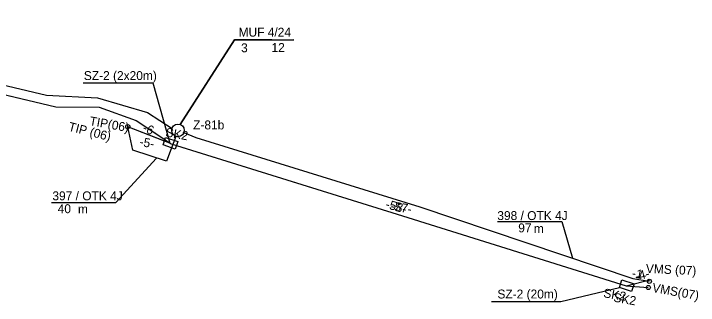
# Model space of a CAD drawing. Extents: x 6494530 to 6506885, y 5884901 to 5892312.
# Drawn here: x 6501710 to 6501792.4, y 5889262.4 to 5889297.6 of the extents above; entities that cross this region are included whole.
import ezdxf

# ---------------------------------------------------------------- set-up
doc = ezdxf.new("R2010")
doc.units = 0
for name, color, linetype in [('Domyślna', 7, 'Continuous'), ('Gminne - nazwy', 7, 'Continuous'), ('kabel do tablicy infor parking', 7, 'Continuous'), ('kabel OTK do tablicy VMS', 7, 'Continuous'), ('kabel W KANALIZACJI ISTN', 7, 'Continuous'), ('Krajowe - nazwy', 7, 'Continuous'), ('NOWY OPIS ZŁĄCZA', 7, 'Continuous'), ('opis kabla tablica VMS_OTK', 7, 'Continuous'), ('opis PS', 7, 'Continuous'), ('opis SZ-2', 7, 'Continuous'), ('Powiatowe - nazwy', 7, 'Continuous'), ('słup tablicy parkingowej', 7, 'Continuous'), ('Warstwa 59', 7, 'Continuous'), ('Wewnętrzne ZDMiKP - nazwy', 7, 'Continuous'), ('WOJEWÓDZKIE', 7, 'Continuous')]:
    doc.layers.add(name, color=color, linetype=linetype)

# ---------------------------------------------------------------- blocks, each defined once
blk = doc.blocks.new('POINT_DISPLAY')
at = {"layer": 'Domyślna'}
blk.add_line((0, 0), (0, 0), dxfattribs=at)
blk = doc.blocks.new('ELARMA_7')
at = {"layer": 'Warstwa 59'}
for radius in [0.125, 0.0625]:
    blk.add_circle((0, 0), radius, dxfattribs=at)
blk.add_blockref('POINT_DISPLAY', (0, 0), dxfattribs=at)
blk.add_blockref('POINT_DISPLAY', (0, 0), dxfattribs=at)

msp = doc.modelspace()

# ---------------------------------------------------------------- linework, layer by layer
at = {"layer": 'kabel do tablicy infor parking'}
msp.add_lwpolyline([(6501729.552, 5889282.77), (6501728.408, 5889279.77), (6501724.347, 5889281.102), (6501723.755, 5889283.938)], dxfattribs=at)
at = {"layer": 'kabel OTK do tablicy VMS'}
for points in [[(6501623.383, 5889297.563), (6501632.162, 5889294.844), (6501652.071, 5889290.008), (6501670.95, 5889285.599), (6501674.427, 5889284.511), (6501676.835, 5889296.32), (6501697.519, 5889291.653), (6501713.967, 5889287.757), (6501720.099, 5889287.397), (6501726.122, 5889285.665), (6501729.08, 5889283.732)], [(6501730.514, 5889283.242), (6501731.948, 5889282.653), (6501758.91, 5889274.267), (6501784.572, 5889265.652), (6501786.534, 5889265.301)]]:
    msp.add_lwpolyline(points, dxfattribs=at)
at = {"layer": 'kabel W KANALIZACJI ISTN'}
msp.add_circle((6501729.797, 5889283.487), 0.757, dxfattribs=at)
at = {"layer": 'Krajowe - nazwy'}
for p in [(6501728.824, 5889281.934), (6501728.154, 5889282.199)]:
    msp.add_line(p, (6501723.755, 5889283.938), dxfattribs=at)
for points in [[(6501680.454, 5889294.584), (6501715.109, 5889286.318), (6501720.318, 5889286.304), (6501724.761, 5889284.672), (6501728.976, 5889281.875), (6501756.173, 5889273.398), (6501783.735, 5889264.73), (6501786.744, 5889265.517)], [(6501681.034, 5889294.446), (6501715.109, 5889286.318), (6501720.318, 5889286.304), (6501724.761, 5889284.672), (6501728.215, 5889282.38)], [(6501729.599, 5889281.681), (6501756.173, 5889273.398), (6501783.735, 5889264.73), (6501786.416, 5889264.55)]]:
    msp.add_lwpolyline(points, dxfattribs=at)
at = {"layer": 'opis kabla tablica VMS_OTK'}
for points in [[(6501714.578, 5889274.785), (6501722.325, 5889274.785), (6501727.204, 5889280.147)], [(6501768.25, 5889272.5), (6501775.996, 5889272.5), (6501777.301, 5889268.089)]]:
    msp.add_lwpolyline(points, dxfattribs=at)
at = {"layer": 'opis PS'}
msp.add_lwpolyline([(6501741.089, 5889294.426), (6501736.608, 5889294.426), (6501730.042, 5889284.203), (6501736.608, 5889294.426), (6501743.728, 5889294.417), (6501743.029, 5889294.378)], dxfattribs=at)
at = {"layer": 'opis SZ-2'}
for points in [[(6501718.398, 5889289.213), (6501726.753, 5889289.213), (6501728.824, 5889281.934)], [(6501767.538, 5889262.875), (6501775.894, 5889262.875), (6501782.947, 5889264.554)]]:
    msp.add_lwpolyline(points, dxfattribs=at)
at = {"layer": 'Powiatowe - nazwy'}
msp.add_circle((6501786.534, 5889265.301), 0.25, dxfattribs=at)
at = {"layer": 'słup tablicy parkingowej'}
msp.add_circle((6501723.755, 5889283.938), 0.25, dxfattribs=at)
at = {"layer": 'Wewnętrzne ZDMiKP - nazwy'}
for points in [[(6501729.767, 5889282.152), (6501729.466, 5889281.247), (6501728.003, 5889281.734), (6501728.303, 5889282.638)], [(6501729.767, 5889282.152), (6501729.466, 5889281.247), (6501728.003, 5889281.734), (6501728.303, 5889282.638)], [(6501784.711, 5889264.972), (6501784.41, 5889264.068), (6501782.947, 5889264.554), (6501783.247, 5889265.459)], [(6501784.711, 5889264.972), (6501784.41, 5889264.068), (6501782.947, 5889264.554), (6501783.247, 5889265.459)]]:
    msp.add_lwpolyline(points, close=True, dxfattribs=at)
for centre in [(6501723.755, 5889283.938), (6501786.416, 5889264.55)]:
    msp.add_circle(centre, 0.25, dxfattribs=at)

# ---------------------------------------------------------------- block references
at = {"layer": 'Warstwa 59'}
msp.add_blockref('ELARMA_7', (6501756.433, 5889274.633), dxfattribs=at)

# ---------------------------------------------------------------- texts
at = {"layer": 'Gminne - nazwy'}
for s, height, rotation, p in [('TIP(06)', 1.0752, 349.9189, (6501719.078, 5889284.127)), ('TIP (06)', 1.0752, 345.75245, (6501716.529, 5889283.477)), ('SK2', 1.0752, 349.9189, (6501728.227, 5889282.763)), ('SK2', 1.0752, 349.9189, (6501728.227, 5889282.763)), ('VMS (07)', 1.075, 357.40322, (6501786.107, 5889266.309)), ('VMS(07)', 1.0752, 349.9189, (6501786.832, 5889264.024)), ('SK2', 1.0752, 349.9189, (6501780.956, 5889263.392)), ('SK2', 1.0752, 349.9189, (6501782.171, 5889262.862))]:
    msp.add_text(s, height=height, rotation=rotation, dxfattribs=at).set_placement(p)
at = {"layer": 'NOWY OPIS ZŁĄCZA'}
msp.add_text('Z-81b', height=1.075, dxfattribs=at).set_placement((6501731.619, 5889283.61))
at = {"layer": 'opis kabla tablica VMS_OTK'}
for s, p in [('397 / OTK 4J', (6501714.677, 5889275.063)), ('40', (6501715.313, 5889273.51)), ('m', (6501717.756, 5889273.473)), ('398 / OTK 4J', (6501768.242, 5889272.681)), ('97', (6501770.761, 5889271.196)), ('m', (6501772.641, 5889271.12))]:
    msp.add_text(s, height=1.075, dxfattribs=at).set_placement(p)
at = {"layer": 'opis PS'}
for s, p in [('MUF 4/24', (6501737.093, 5889294.797)), ('3', (6501737.394, 5889292.91)), ('12', (6501741.054, 5889292.942))]:
    msp.add_text(s, height=1.075, dxfattribs=at).set_placement(p)
at = {"layer": 'opis SZ-2'}
for s, p in [('SZ-2 (2x20m)', (6501718.463, 5889289.562)), ('SZ-2 (20m)', (6501768.253, 5889263.225))]:
    msp.add_text(s, height=1.075, dxfattribs=at).set_placement(p)
at = {"layer": 'WOJEWÓDZKIE'}
for s, rotation, p in [('-6-', 336.22122, (6501725.436, 5889283.424)), ('-5-', 349.9189, (6501725.109, 5889281.631)), ('-58-', 344.60039, (6501754.7, 5889274.137)), ('-57-', 349.9189, (6501755.326, 5889273.891)), ('-1-', 349.9189, (6501784.385, 5889265.789)), ('-4-', 14.14795, (6501784.947, 5889265.343))]:
    msp.add_text(s, height=1.0752, rotation=rotation, dxfattribs=at).set_placement(p)

doc.saveas('drawing.dxf')
